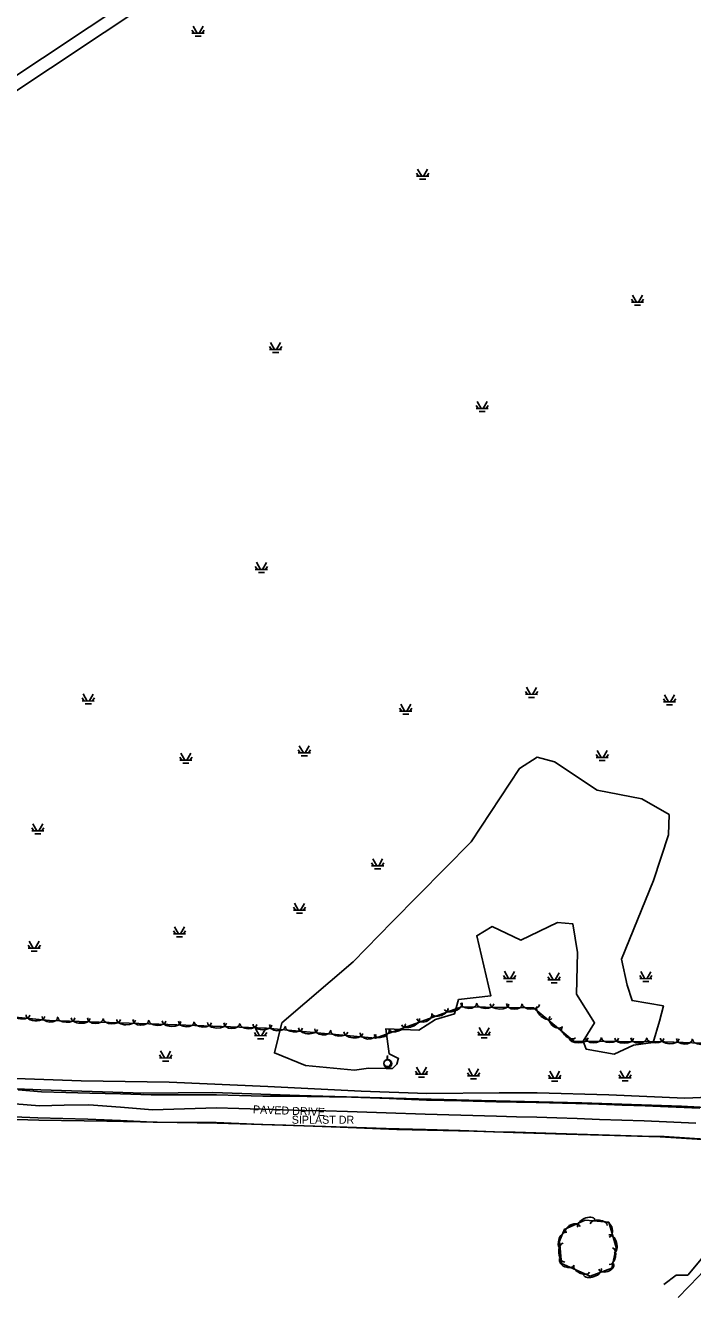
# Model space of a CAD drawing. Extents: x 978516 to 993312, y 1836504 to 1846212.
# Drawn here: x 991023 to 991440, y 1838594 to 1839389 of the extents above; entities that cross this region are included whole.
import ezdxf

# ---------------------------------------------------------------- set-up
doc = ezdxf.new("R2010")
doc.units = 0
for name, color, linetype in [('R_Proposed Road', 7, 'Continuous'), ('S_DRIVEWAY_ANNOT', 7, 'Continuous'), ('S_EDGE_PAVEMENT', 7, 'Continuous'), ('S_PARKING', 7, 'Continuous'), ('S_PAVEMENT_CROWN', 7, 'Continuous'), ('S_STREAM', 7, 'Continuous'), ('S_SURVEY_TEXT_ANNOT', 7, 'Continuous'), ('S_TREE', 7, 'Continuous'), ('S_UTILITY_POLE', 7, 'Continuous')]:
    doc.layers.add(name, color=color, linetype=linetype)

msp = doc.modelspace()

# ---------------------------------------------------------------- linework, layer by layer
at = {"layer": 'R_Proposed Road'}
for p, q in [((991122.47, 1839427.67), (990715.93, 1839157.06)), ((991126.9, 1839421.01), (990720.36, 1839150.4))]:
    msp.add_line(p, q, dxfattribs=at)
at = {"layer": 'S_EDGE_PAVEMENT'}
for points in [[(991444.24, 1838712.51), (991424.61, 1838713.43), (991410.17, 1838713.96), (991395.73, 1838714.49), (991381.29, 1838715.02), (991366.85, 1838715.55), (991342.03, 1838716.02), (991317.21, 1838716.5), (991295.33, 1838717.04), (991273.44, 1838717.58), (991250.1, 1838718.54), (991226.75, 1838719.5), (991212.88, 1838719.65), (991199, 1838719.8), (991185.12, 1838719.95), (991171.24, 1838720.1), (991156.73, 1838720.48), (991142.22, 1838720.87), (991121.82, 1838720.92), (991101.42, 1838720.97), (991082.24, 1838721.44), (991063.07, 1838721.91), (991048.06, 1838722.35), (991033.04, 1838722.78), (991018.3, 1838723.92)], [(991453.94, 1838692.74), (991437.94, 1838693.77), (991421.95, 1838694.79), (991408.32, 1838695.16), (991394.69, 1838695.54), (991381.06, 1838695.91), (991367.43, 1838696.28), (991354.59, 1838696.67), (991341.75, 1838697.07), (991328.91, 1838697.46), (991316.08, 1838697.85), (991294.46, 1838698.53), (991272.84, 1838699.21), (991248.26, 1838699.92), (991223.69, 1838700.63), (991210.36, 1838701.08), (991197.03, 1838701.53), (991183.7, 1838701.99), (991170.37, 1838702.44), (991156.19, 1838702.97), (991142.02, 1838703.5), (991122.34, 1838703.67), (991102.67, 1838703.85), (991082.31, 1838704.75), (991061.94, 1838705.66), (991046.26, 1838706.04), (991030.58, 1838706.41), (991015.55, 1838707.09)]]:
    msp.add_lwpolyline(points, dxfattribs=at)
at = {"layer": 'S_PARKING'}
for points in [[(990748.79, 1838731.92), (990794.17, 1838730.32), (990852.43, 1838729.14), (990900.52, 1838727.91), (990947.67, 1838725.74), (990986.39, 1838725.84), (991032.56, 1838723.91), (991096.65, 1838721.83), (991140.02, 1838722.39), (991194.2, 1838720.51), (991252.98, 1838718.73), (991307.89, 1838717.33), (991370.61, 1838715.94), (991432.94, 1838713.72), (991494.08, 1838710.44), (991531.99, 1838708.97)], [(991494, 1838688.97), (991465.02, 1838691.62), (991445.92, 1838693.01), (991419.47, 1838694.57), (991391.06, 1838695.43), (991360.7, 1838696.22), (991333.96, 1838697.11), (991303.11, 1838698.16), (991255.06, 1838699.16), (991219.66, 1838700.75), (991185.53, 1838701.92), (991142.61, 1838703.16), (991105.29, 1838703.72), (991073.71, 1838704.47), (991031.37, 1838705.11), (990996.81, 1838706.15)]]:
    msp.add_lwpolyline(points, dxfattribs=at)
at = {"layer": 'S_PAVEMENT_CROWN'}
msp.add_lwpolyline([(991441.9, 1838703.14), (991423.4, 1838704.06), (991409.46, 1838704.56), (991395.52, 1838705.05), (991381.58, 1838705.54), (991367.64, 1838706.03), (991355.05, 1838706.43), (991342.45, 1838706.84), (991329.86, 1838707.24), (991317.27, 1838707.64), (991294.94, 1838708.27), (991272.62, 1838708.89), (991248.38, 1838709.67), (991224.14, 1838710.45), (991210.68, 1838710.8), (991197.23, 1838711.16), (991183.78, 1838711.52), (991170.32, 1838711.87), (991156.3, 1838712.33), (991142.28, 1838712.79), (991122.27, 1838712.16), (991102.26, 1838711.54), (991082.4, 1838713.12), (991062.54, 1838714.71), (991047.08, 1838714.35), (991031.62, 1838713.99), (991016.2, 1838715.26)], dxfattribs=at)
at = {"layer": 'S_STREAM'}
for p, q in [((991126.97, 1839385.87), (991128.29, 1839383.98)), ((991126.97, 1839384.01), (991134.57, 1839383.98)), ((991127.67, 1839388.43), (991130.19, 1839383.94)), ((991133.91, 1839388.32), (991131.43, 1839383.98)), ((991134.65, 1839385.87), (991133.33, 1839383.98)), ((991128.91, 1839382.12), (991132.71, 1839382.12)), ((991267.28, 1839296.58), (991268.6, 1839294.69)), ((991267.98, 1839299.14), (991270.5, 1839294.65)), ((991274.22, 1839299.03), (991271.74, 1839294.69)), ((991274.95, 1839296.58), (991273.63, 1839294.69)), ((991267.28, 1839294.72), (991274.88, 1839294.69)), ((991269.22, 1839292.82), (991273.01, 1839292.82)), ((991401.53, 1839217.9), (991402.85, 1839216.01)), ((991401.53, 1839216.04), (991409.13, 1839216.01)), ((991402.23, 1839220.46), (991404.75, 1839215.97)), ((991408.47, 1839220.35), (991405.99, 1839216.01)), ((991409.21, 1839217.9), (991407.89, 1839216.01)), ((991403.47, 1839214.15), (991407.27, 1839214.15)), ((991175.41, 1839188.33), (991176.73, 1839186.43)), ((991175.41, 1839186.47), (991183.01, 1839186.43)), ((991176.11, 1839190.89), (991178.63, 1839186.39)), ((991177.35, 1839184.57), (991181.15, 1839184.57)), ((991182.35, 1839190.77), (991179.87, 1839186.43)), ((991183.08, 1839188.33), (991181.77, 1839186.43)), ((991305.17, 1839153.99), (991307.69, 1839149.49)), ((991311.41, 1839153.87), (991308.93, 1839149.53)), ((991304.48, 1839151.43), (991305.79, 1839149.53)), ((991304.48, 1839149.57), (991312.07, 1839149.53)), ((991306.41, 1839147.67), (991310.21, 1839147.67)), ((991312.15, 1839151.43), (991310.83, 1839149.53)), ((991166.53, 1839050.96), (991167.84, 1839049.06)), ((991166.53, 1839049.1), (991174.12, 1839049.06)), ((991167.22, 1839053.51), (991169.74, 1839049.02)), ((991173.46, 1839053.4), (991170.98, 1839049.06)), ((991174.2, 1839050.96), (991172.88, 1839049.06)), ((991168.46, 1839047.2), (991172.26, 1839047.2)), ((991059.05, 1838971.33), (991061.56, 1838966.83)), ((991065.28, 1838971.21), (991062.8, 1838966.87)), ((991335.33, 1838972.91), (991336.65, 1838971.01)), ((991335.33, 1838971.05), (991342.93, 1838971.01)), ((991336.03, 1838975.47), (991338.55, 1838970.97)), ((991342.27, 1838975.35), (991339.79, 1838971.01)), ((991343, 1838972.91), (991341.69, 1838971.01)), ((991422.27, 1838970.81), (991424.79, 1838966.32)), ((991428.51, 1838970.7), (991426.03, 1838966.36)), ((991058.35, 1838968.77), (991059.67, 1838966.87)), ((991058.35, 1838966.91), (991065.94, 1838966.87)), ((991060.29, 1838965.01), (991064.08, 1838965.01)), ((991066.02, 1838968.77), (991064.7, 1838966.87)), ((991256.72, 1838962.36), (991258.04, 1838960.46)), ((991257.42, 1838964.92), (991259.94, 1838960.42)), ((991263.66, 1838964.8), (991261.18, 1838960.46)), ((991264.39, 1838962.36), (991263.08, 1838960.46)), ((991337.27, 1838969.15), (991341.07, 1838969.15)), ((991421.57, 1838968.26), (991422.89, 1838966.36)), ((991421.57, 1838966.4), (991429.17, 1838966.36)), ((991423.51, 1838964.5), (991427.31, 1838964.5)), ((991429.24, 1838968.26), (991427.93, 1838966.36)), ((991256.72, 1838960.5), (991264.32, 1838960.46)), ((991258.66, 1838958.6), (991262.46, 1838958.6)), ((991194.04, 1838938.93), (991196.56, 1838934.44)), ((991200.28, 1838938.81), (991197.8, 1838934.47)), ((991119.34, 1838931.8), (991120.66, 1838929.9)), ((991119.34, 1838929.94), (991126.94, 1838929.9)), ((991120.04, 1838934.36), (991122.56, 1838929.86)), ((991126.28, 1838934.24), (991123.8, 1838929.9)), ((991127.01, 1838931.8), (991125.7, 1838929.9)), ((991193.34, 1838936.37), (991194.66, 1838934.47)), ((991193.34, 1838934.51), (991200.94, 1838934.47)), ((991195.28, 1838932.61), (991199.08, 1838932.61)), ((991201.02, 1838936.37), (991199.7, 1838934.47)), ((991379.52, 1838933.46), (991380.84, 1838931.57)), ((991379.52, 1838931.6), (991387.12, 1838931.57)), ((991380.22, 1838936.02), (991382.74, 1838931.53)), ((991381.46, 1838929.71), (991385.26, 1838929.71)), ((991386.46, 1838935.91), (991383.98, 1838931.57)), ((991387.19, 1838933.46), (991385.88, 1838931.57)), ((991121.28, 1838928.04), (991125.08, 1838928.04)), ((991027.5, 1838890.19), (991030.02, 1838885.7)), ((991033.74, 1838890.08), (991031.26, 1838885.74)), ((991026.81, 1838887.64), (991028.12, 1838885.74)), ((991026.81, 1838885.78), (991034.4, 1838885.74)), ((991028.74, 1838883.88), (991032.54, 1838883.88)), ((991034.48, 1838887.64), (991033.16, 1838885.74)), ((991239.88, 1838868.34), (991242.4, 1838863.85)), ((991246.12, 1838868.23), (991243.64, 1838863.88)), ((991239.18, 1838865.78), (991240.5, 1838863.88)), ((991239.18, 1838863.92), (991246.78, 1838863.88)), ((991241.12, 1838862.02), (991244.91, 1838862.02)), ((991246.85, 1838865.78), (991245.53, 1838863.88)), ((991190.31, 1838838.05), (991191.63, 1838836.15)), ((991190.31, 1838836.19), (991197.9, 1838836.15)), ((991191.01, 1838840.61), (991193.52, 1838836.11)), ((991192.25, 1838834.29), (991196.04, 1838834.29)), ((991197.25, 1838840.49), (991194.76, 1838836.15)), ((991197.98, 1838838.05), (991196.66, 1838836.15)), ((991115.32, 1838823.31), (991116.64, 1838821.41)), ((991115.32, 1838821.45), (991122.92, 1838821.41)), ((991116.02, 1838825.86), (991118.54, 1838821.37)), ((991117.26, 1838819.55), (991121.06, 1838819.55)), ((991122.26, 1838825.75), (991119.78, 1838821.41)), ((991123, 1838823.31), (991121.68, 1838821.41)), ((991024.6, 1838814.34), (991025.91, 1838812.44)), ((991024.6, 1838812.48), (991032.19, 1838812.44)), ((991025.29, 1838816.9), (991027.81, 1838812.4)), ((991026.53, 1838810.58), (991030.33, 1838810.58)), ((991031.53, 1838816.78), (991029.05, 1838812.44)), ((991032.27, 1838814.34), (991030.95, 1838812.44)), ((991321.6, 1838795.48), (991322.92, 1838793.58)), ((991322.3, 1838798.04), (991324.82, 1838793.54)), ((991328.54, 1838797.92), (991326.06, 1838793.58)), ((991329.28, 1838795.48), (991327.96, 1838793.58)), ((991349.43, 1838794.62), (991350.74, 1838792.73)), ((991350.12, 1838797.18), (991352.64, 1838792.69)), ((991356.36, 1838797.07), (991353.88, 1838792.73)), ((991357.1, 1838794.62), (991355.78, 1838792.73)), ((991406.75, 1838795.33), (991408.07, 1838793.43)), ((991407.45, 1838797.88), (991409.97, 1838793.39)), ((991413.69, 1838797.77), (991411.21, 1838793.43)), ((991414.42, 1838795.33), (991413.1, 1838793.43)), ((991321.6, 1838793.62), (991329.2, 1838793.58)), ((991323.54, 1838791.72), (991327.34, 1838791.72)), ((991349.43, 1838792.76), (991357.02, 1838792.73)), ((991351.36, 1838790.87), (991355.16, 1838790.87)), ((991406.75, 1838793.47), (991414.34, 1838793.43)), ((991408.69, 1838791.57), (991412.48, 1838791.57)), ((991306.35, 1838762.88), (991308.87, 1838758.39)), ((991312.59, 1838762.77), (991310.11, 1838758.43)), ((991166.03, 1838759.72), (991167.35, 1838757.82)), ((991166.03, 1838757.86), (991173.63, 1838757.82)), ((991166.73, 1838762.28), (991169.25, 1838757.78)), ((991167.97, 1838755.96), (991171.77, 1838755.96)), ((991172.97, 1838762.16), (991170.49, 1838757.82)), ((991173.71, 1838759.72), (991172.39, 1838757.82)), ((991305.66, 1838760.32), (991306.97, 1838758.43)), ((991305.66, 1838758.46), (991313.25, 1838758.43)), ((991307.59, 1838756.56), (991311.39, 1838756.56)), ((991313.33, 1838760.32), (991312.01, 1838758.43)), ((991107.4, 1838748.32), (991109.92, 1838743.82)), ((991113.64, 1838748.2), (991111.16, 1838743.86)), ((991106.71, 1838745.76), (991108.02, 1838743.86)), ((991106.71, 1838743.9), (991114.3, 1838743.86)), ((991108.64, 1838742), (991112.44, 1838742)), ((991114.38, 1838745.76), (991113.06, 1838743.86)), ((991266.55, 1838735.63), (991267.87, 1838733.73)), ((991266.55, 1838733.77), (991274.15, 1838733.73)), ((991267.25, 1838738.19), (991269.77, 1838733.69)), ((991268.49, 1838731.87), (991272.29, 1838731.87)), ((991273.49, 1838738.07), (991271.01, 1838733.73)), ((991274.22, 1838735.63), (991272.91, 1838733.73)), ((991299.09, 1838734.7), (991300.4, 1838732.81)), ((991299.09, 1838732.84), (991306.68, 1838732.81)), ((991299.78, 1838737.26), (991302.3, 1838732.77)), ((991301.02, 1838730.94), (991304.82, 1838730.94)), ((991306.02, 1838737.15), (991303.54, 1838732.81)), ((991306.76, 1838734.7), (991305.44, 1838732.81)), ((991349.8, 1838733.15), (991351.11, 1838731.26)), ((991349.8, 1838731.29), (991357.39, 1838731.26)), ((991350.49, 1838735.71), (991353.01, 1838731.22)), ((991356.73, 1838735.6), (991354.25, 1838731.26)), ((991357.47, 1838733.15), (991356.15, 1838731.26)), ((991393.79, 1838733.34), (991395.11, 1838731.44)), ((991393.79, 1838731.48), (991401.39, 1838731.44)), ((991394.49, 1838735.9), (991397.01, 1838731.4)), ((991400.73, 1838735.78), (991398.25, 1838731.44)), ((991401.46, 1838733.34), (991400.15, 1838731.44)), ((991351.73, 1838729.4), (991355.53, 1838729.4)), ((991395.73, 1838729.58), (991399.53, 1838729.58))]:
    msp.add_line(p, q, dxfattribs=at)
for points in [[(991256.03, 1838743.53), (991250.24, 1838746.44), (991248.17, 1838762.12), (991268.71, 1838761.36), (991279.19, 1838768), (991291, 1838771.39), (991293.59, 1838780.33), (991313.79, 1838782.81), (991304.91, 1838820.28), (991314.5, 1838825.98), (991332.5, 1838817.42), (991355.34, 1838828.61), (991364.88, 1838827.71), (991367.92, 1838809.79), (991367.23, 1838783.78), (991378.52, 1838765.85), (991371.47, 1838754.43), (991373.22, 1838749.45), (991390.81, 1838746.19), (991402.78, 1838751.85), (991415.11, 1838753.47), (991419.16, 1838766.92), (991421.56, 1838776.39), (991402, 1838779.74), (991398.99, 1838789.33), (991395.28, 1838805.54), (991415.34, 1838854.86), (991424.67, 1838883.32), (991425.09, 1838895.98), (991408.13, 1838905.84), (991380.23, 1838911.26), (991353.48, 1838928.84), (991342.67, 1838931.83), (991331.73, 1838924.78), (991301.42, 1838878.98), (991252.14, 1838828.99), (991227.66, 1838803.87), (991183.12, 1838765.81), (991178.46, 1838747.11), (991197.91, 1838739.11), (991228.43, 1838736.31), (991237.2, 1838737.47), (991248.39, 1838737.42), (991252.25, 1838737.27), (991254.88, 1838740.04), (991255.95, 1838743.94)], [(991459.59, 1838719.8), (991435, 1838718.88), (991387.5, 1838720.93), (991342.74, 1838722.13), (991318.89, 1838722.19), (991273.75, 1838721.76), (991232.65, 1838723.13), (991174.46, 1838726.13), (991112.7, 1838728.77), (991057.73, 1838729.66), (991016.99, 1838731.03)], [(991430.71, 1838594.25), (991443.74, 1838607.67), (991459.69, 1838624.87), (991471.3, 1838637.38), (991477.74, 1838642.68), (991480.4, 1838650.44), (991473.68, 1838645.14), (991465.29, 1838642.72), (991461.04, 1838638.36), (991444.4, 1838617.11), (991436.78, 1838608.28), (991429.46, 1838608.19), (991421.76, 1838602.45)]]:
    msp.add_lwpolyline(points, dxfattribs=at)
at = {"layer": 'S_TREE'}
for points in [[(991661.4, 1838895.05), (991599.25, 1838824.7), (991516.72, 1838747.52), (991494.09, 1838751.23), (991456.99, 1838752.73), (991422.3, 1838754.02), (991365.67, 1838754.43), (991340.4, 1838775.17), (991295.36, 1838775.91), (991241.75, 1838756.29)], [(991241.75, 1838756.29), (991173.51, 1838762.5), (991106.32, 1838764.98), (991037.97, 1838767.34), (990964.8, 1838774.38), (990929.12, 1838782.74), (990889.12, 1838780.38), (990838.04, 1838775.22), (990817.31, 1838772.33)], [(991359.53, 1838636.81), (991372.63, 1838642.62), (991387.45, 1838641.29), (991391.96, 1838625.52), (991389.33, 1838612.51), (991375.74, 1838607.57), (991357.91, 1838615.46), (991356.66, 1838629.5), (991359.66, 1838636.98)]]:
    msp.add_lwpolyline(points, dxfattribs=at)
for centre, major_axis, ratio, start_param, end_param in [((991020.3, 1838771.16), (5.32, -0.51), 0.539293, 3.141214, 6.282807), ((991029.13, 1838770.31), (5.84, -0.56), 0.548649, 3.141202, 6.282795), ((991272.16, 1838769.96), (4.65, 1.7), 0.685308, 3.141593, 6.283185), ((991281.93, 1838773.25), (5.02, 1.84), 0.540697, 3.141593, 6.283185), ((991290.25, 1838776.3), (5.51, 2.02), 0.550077, 3.141593, 6.283185), ((991300, 1838778.22), (4.95, -0.08), 0.685307, 3.141593, 6.283185), ((991310.29, 1838777.79), (5.35, -0.09), 0.540697, 3.141593, 6.283185), ((991319.16, 1838777.64), (5.87, -0.1), 0.550077, 3.141593, 6.283185), ((991328.42, 1838777.75), (4.95, -0.08), 0.685307, 3.141593, 6.283185), ((991338.72, 1838777.32), (5.35, -0.09), 0.540697, 3.141593, 6.283185), ((991347.28, 1838772.28), (4.54, -3.72), 0.550078, 3.141593, 6.283185), ((991038.22, 1838769.71), (4.95, -0.17), 0.683512, 3.141593, 6.283185), ((991048.51, 1838769.09), (5.34, -0.18), 0.53928, 3.141593, 6.283185), ((991057.38, 1838768.79), (5.87, -0.2), 0.548636, 3.141593, 6.283185), ((991066.64, 1838768.73), (4.95, -0.17), 0.683512, 3.141593, 6.283185), ((991076.93, 1838768.11), (5.34, -0.18), 0.53928, 3.141593, 6.283185), ((991085.79, 1838767.81), (5.87, -0.2), 0.548636, 3.141593, 6.283185), ((991095.05, 1838767.75), (4.95, -0.17), 0.683512, 3.141593, 6.283185), ((991105.34, 1838767.13), (5.34, -0.18), 0.53928, 3.141593, 6.283185), ((991114.21, 1838766.81), (5.86, -0.22), 0.548636, 3.141593, 6.283185), ((991123.47, 1838766.73), (4.95, -0.18), 0.683512, 3.141593, 6.283185), ((991133.76, 1838766.09), (5.34, -0.2), 0.53928, 3.141593, 6.283185), ((991142.62, 1838765.76), (5.86, -0.22), 0.548636, 3.141593, 6.283185), ((991151.88, 1838765.67), (4.95, -0.18), 0.683512, 3.141593, 6.283185), ((991162.17, 1838765.03), (5.34, -0.2), 0.53928, 3.141593, 6.283185), ((991171.03, 1838764.71), (5.86, -0.22), 0.548636, 3.141593, 6.283185), ((991180.4, 1838764.26), (4.94, -0.45), 0.683512, 3.141593, 6.283185), ((991190.64, 1838763.06), (5.32, -0.48), 0.53928, 3.141593, 6.283185), ((991199.47, 1838762.26), (5.84, -0.53), 0.548636, 3.141593, 6.283185), ((991255.23, 1838763.48), (5.02, 1.84), 0.540697, 3.141593, 6.283185), ((991263.55, 1838766.53), (5.51, 2.02), 0.550077, 3.141593, 6.283185), ((991354.6, 1838766.6), (3.83, -3.14), 0.685309, 3.141593, 6.283185), ((991362.4, 1838759.86), (4.13, -3.39), 0.540698, 3.141593, 6.283185), ((991208.71, 1838761.68), (4.94, -0.45), 0.683512, 3.141593, 6.283185), ((991218.95, 1838760.49), (5.32, -0.48), 0.53928, 3.141593, 6.283185), ((991227.78, 1838759.68), (5.84, -0.53), 0.548636, 3.141593, 6.283185), ((991237.03, 1838759.11), (4.94, -0.45), 0.683512, 3.141593, 6.283185), ((991245.46, 1838760.19), (4.65, 1.7), 0.685308, 3.141593, 6.283185), ((991368.57, 1838756.53), (5.87, -0.04), 0.550077, 3.141593, 6.283185), ((991377.83, 1838756.72), (4.96, -0.04), 0.685307, 3.141593, 6.283185), ((991388.14, 1838756.38), (5.35, -0.04), 0.540697, 3.141593, 6.283185), ((991397, 1838756.32), (5.87, -0.04), 0.550077, 3.141593, 6.283185), ((991406.26, 1838756.52), (4.96, -0.04), 0.685307, 3.141593, 6.283185), ((991416.57, 1838756.18), (5.35, -0.04), 0.540697, 3.141593, 6.283185), ((991425.5, 1838756.02), (5.86, -0.22), 0.550077, 3.141593, 6.283185), ((991434.76, 1838755.94), (4.95, -0.18), 0.685307, 3.141593, 6.283185), ((991445.04, 1838755.3), (5.34, -0.2), 0.540697, 3.141593, 6.283185), ((991373.38, 1838640.64), (-5.36, -2.38), 0.55008, 3.141593, 6.283185), ((991359.16, 1838630.04), (-1.99, -4.96), 0.540699, 3.141593, 6.283185), ((991365.03, 1838636.64), (-4.53, -2.01), 0.685311, 3.141593, 6.283185), ((991381.16, 1838639.73), (-5.33, 0.48), 0.540699, 3.141593, 6.283185), ((991386.31, 1838636.63), (-1.36, 4.76), 0.685311, 3.141593, 6.283185), ((991359.43, 1838622.28), (0.52, -5.85), 0.55008, 3.141593, 6.283185), ((991389.1, 1838627.79), (-1.61, 5.64), 0.55008, 3.141593, 6.283185), ((991388.71, 1838620.16), (1.06, 5.24), 0.540699, 3.141593, 6.283185), ((991361.26, 1838616.59), (4.53, -2.01), 0.685311, 3.141593, 6.283185), ((991370.57, 1838612.18), (4.89, -2.16), 0.540699, 3.141593, 6.283185), ((991377.15, 1838610.34), (5.52, 2.01), 0.55008, 3.141593, 6.283185), ((991385.77, 1838613.75), (4.66, 1.69), 0.685311, 3.141593, 6.283185)]:
    msp.add_ellipse(centre, major_axis=major_axis, ratio=ratio, start_param=start_param, end_param=end_param, dxfattribs=at)
at = {"layer": 'S_UTILITY_POLE'}
for p, q in [((991248.92, 1838742.75), (991248.92, 1838744.86)), ((991249.15, 1838742.92), (991249.15, 1838745.4))]:
    msp.add_line(p, q, dxfattribs=at)
for centre, radius in [((991249.29, 1838740.4), 2.5), ((991249.05, 1838740.61), 2.13)]:
    msp.add_circle(centre, radius, dxfattribs=at)

# ---------------------------------------------------------------- texts
at = {"layer": 'S_DRIVEWAY_ANNOT'}
msp.add_text('PAVED DRIVE', height=5.0005, rotation=357.87997, dxfattribs=at).set_placement((991164.98, 1838709.31))
at = {"layer": 'S_SURVEY_TEXT_ANNOT'}
msp.add_text('SIPLAST DR', height=5, dxfattribs=at).set_placement((991189.33, 1838702.81))

doc.saveas('drawing.dxf')
